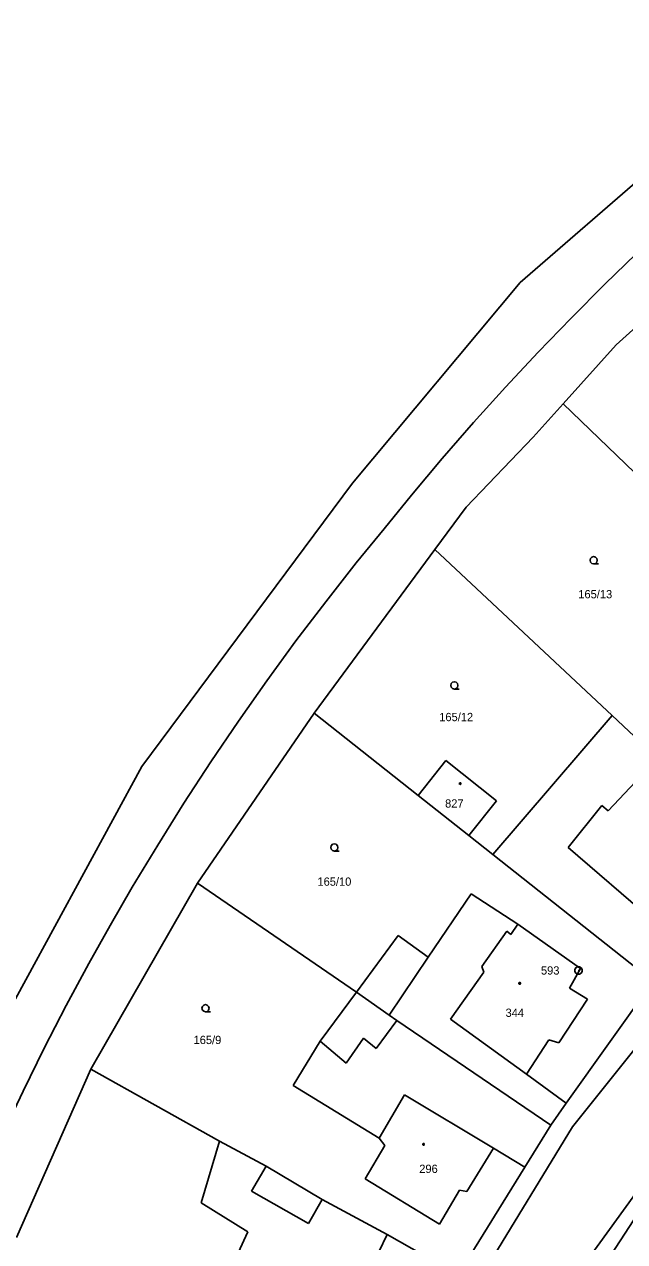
# Model space of a CAD drawing. Extents: x -757994 to -755874, y -1047691 to -1046119.
# Drawn here: x -756710.6 to -756649.1, y -1046727.9 to -1046602.9 of the extents above; entities that cross this region are included whole.
import ezdxf

# ---------------------------------------------------------------- set-up
doc = ezdxf.new("R2010")
doc.units = 0
doc.layers.add('katastrální mapa', color=7, linetype='Continuous')

msp = doc.modelspace()

# ---------------------------------------------------------------- linework, layer by layer
at = {"layer": 'katastrální mapa'}
for p, q in [((-756659.76, -1046629.42), (-756629.31, -1046602.91)), ((-756649.93, -1046635.82), (-756638.65, -1046625.6)), ((-756676.95, -1046649.99), (-756659.76, -1046629.42)), ((-756655.34, -1046641.85), (-756649.93, -1046635.82)), ((-756658.43, -1046645.29), (-756655.34, -1046641.85)), ((-756633.79, -1046662.72), (-756655.34, -1046641.85)), ((-756665.31, -1046652.48), (-756658.43, -1046645.29)), ((-756698.55, -1046679.09), (-756676.95, -1046649.99)), ((-756668.52, -1046656.8), (-756665.31, -1046652.48)), ((-756668.52, -1046656.8), (-756680.89, -1046673.62)), ((-756668.52, -1046656.8), (-756650.34, -1046673.85)), ((-756680.89, -1046673.62), (-756692.85, -1046691.07)), ((-756680.89, -1046673.62), (-756670.23, -1046682.06)), ((-756662.56, -1046688.13), (-756650.34, -1046673.85)), ((-756650.34, -1046673.85), (-756646.91, -1046677.08)), ((-756670.23, -1046682.06), (-756667.4, -1046678.48)), ((-756667.4, -1046678.48), (-756662.2, -1046682.62)), ((-756722.74, -1046723.54), (-756698.55, -1046679.09)), ((-756650.75, -1046683.62), (-756647.92, -1046680.67)), ((-756670.23, -1046682.06), (-756665.02, -1046686.18)), ((-756662.2, -1046682.62), (-756665.02, -1046686.18)), ((-756654.83, -1046687.41), (-756651.4, -1046683.1)), ((-756651.4, -1046683.1), (-756650.75, -1046683.62)), ((-756665.02, -1046686.18), (-756662.56, -1046688.13)), ((-756662.56, -1046688.13), (-756646.14, -1046701.13)), ((-756646.12, -1046694.93), (-756654.83, -1046687.41)), ((-756692.85, -1046691.07), (-756703.8, -1046710.13)), ((-756692.85, -1046691.07), (-756676.55, -1046702.25)), ((-756633.6, -1046690.01), (-756654.4, -1046716.05)), ((-756664.8, -1046692.15), (-756669.19, -1046698.66)), ((-756660, -1046695.26), (-756664.8, -1046692.15)), ((-756663.68, -1046699.6), (-756661.13, -1046695.99)), ((-756661.13, -1046695.99), (-756660.71, -1046696.34)), ((-756660.71, -1046696.34), (-756660, -1046695.26)), ((-756653.56, -1046699.83), (-756660, -1046695.26)), ((-756672.26, -1046696.43), (-756676.55, -1046702.25)), ((-756669.19, -1046698.66), (-756672.26, -1046696.43)), ((-756654.25, -1046731.64), (-756629.84, -1046697.86)), ((-756669.19, -1046698.66), (-756673.21, -1046704.62)), ((-756663.48, -1046700.18), (-756663.68, -1046699.6)), ((-756654.72, -1046701.84), (-756653.56, -1046699.83)), ((-756666.9, -1046705.01), (-756663.48, -1046700.18)), ((-756653.81, -1046700.01), (-756653.76, -1046700.01)), ((-756676.55, -1046702.25), (-756680.26, -1046707.26)), ((-756676.55, -1046702.25), (-756673.21, -1046704.62)), ((-756646.14, -1046701.13), (-756655.03, -1046713.65)), ((-756652.87, -1046702.96), (-756654.72, -1046701.84)), ((-756655.79, -1046707.43), (-756652.87, -1046702.96)), ((-756673.21, -1046704.62), (-756672.42, -1046705.16)), ((-756672.42, -1046705.16), (-756674.54, -1046708.02)), ((-756672.42, -1046705.16), (-756656.63, -1046715.91)), ((-756659.12, -1046710.67), (-756666.9, -1046705.01)), ((-756680.26, -1046707.26), (-756683.03, -1046711.82)), ((-756677.6, -1046709.52), (-756680.26, -1046707.26)), ((-756675.84, -1046706.98), (-756677.6, -1046709.52)), ((-756674.54, -1046708.02), (-756675.84, -1046706.98)), ((-756659.12, -1046710.67), (-756656.81, -1046707.12)), ((-756656.81, -1046707.12), (-756655.79, -1046707.43)), ((-756703.8, -1046710.13), (-756711.39, -1046727.42)), ((-756703.8, -1046710.13), (-756690.6, -1046717.52)), ((-756655.03, -1046713.65), (-756659.12, -1046710.67)), ((-756683.03, -1046711.82), (-756674.22, -1046717.22)), ((-756674.22, -1046717.22), (-756671.63, -1046712.77)), ((-756671.63, -1046712.77), (-756662.51, -1046718.26)), ((-756655.03, -1046713.65), (-756656.63, -1046715.91)), ((-756654.4, -1046716.05), (-756664.13, -1046732.03)), ((-756656.63, -1046715.91), (-756659.29, -1046720.2)), ((-756674.22, -1046717.22), (-756673.64, -1046717.97)), ((-756690.6, -1046717.52), (-756692.47, -1046723.85)), ((-756690.6, -1046717.52), (-756685.79, -1046720.1)), ((-756673.64, -1046717.97), (-756675.65, -1046721.41)), ((-756665.23, -1046722.7), (-756662.51, -1046718.26)), ((-756662.51, -1046718.26), (-756659.29, -1046720.2)), ((-756685.79, -1046720.1), (-756687.31, -1046722.66)), ((-756685.79, -1046720.1), (-756680.06, -1046723.51)), ((-756659.29, -1046720.2), (-756666.12, -1046731.22)), ((-756644.51, -1046720.06), (-756652.84, -1046732.85)), ((-756675.65, -1046721.41), (-756668.05, -1046726.05)), ((-756687.31, -1046722.66), (-756681.46, -1046725.98)), ((-756681.46, -1046725.98), (-756680.06, -1046723.51)), ((-756680.06, -1046723.51), (-756673.4, -1046727.12)), ((-756668.05, -1046726.05), (-756665.98, -1046722.58)), ((-756665.98, -1046722.58), (-756665.23, -1046722.7)), ((-756692.47, -1046723.85), (-756687.69, -1046726.84)), ((-756687.69, -1046726.84), (-756691.62, -1046735.33)), ((-756673.4, -1046727.12), (-756675.1, -1046730.66)), ((-756673.4, -1046727.12), (-756666.12, -1046731.22))]:
    msp.add_line(p, q, dxfattribs=at)
for points in [[(-756673.72, -1046654.68), (-756670.91, -1046651.22), (-756667.76, -1046647.47), (-756664.55, -1046643.78), (-756661.27, -1046640.15), (-756657.93, -1046636.57), (-756654.54, -1046633.05), (-756651.08, -1046629.58), (-756647.88, -1046626.48), (-756644.72, -1046623.5), (-756641.28, -1046620.36), (-756637.79, -1046617.27), (-756634.24, -1046614.24), (-756630.65, -1046611.27), (-756627.26, -1046608.56)], [(-756712.64, -1046716.44), (-756710.74, -1046712.41), (-756708.56, -1046708), (-756706.31, -1046703.62), (-756703.98, -1046699.29), (-756701.8, -1046695.4), (-756699.53, -1046691.48), (-756696.93, -1046687.14), (-756694.24, -1046682.86), (-756691.48, -1046678.62), (-756688.65, -1046674.43), (-756685.74, -1046670.29), (-756682.76, -1046666.2), (-756679.7, -1046662.17), (-756676.58, -1046658.19), (-756673.72, -1046654.68)], [(-756652.22, -1046658.28), (-756652.41, -1046658.23), (-756652.54, -1046658.1), (-756652.6, -1046657.91), (-756652.54, -1046657.73), (-756652.41, -1046657.59), (-756652.23, -1046657.54), (-756652.04, -1046657.59), (-756651.91, -1046657.73), (-756651.85, -1046657.92), (-756651.91, -1046658.11), (-756652.04, -1046658.24), (-756652.23, -1046658.29), (-756651.73, -1046658.29)], [(-756666.5, -1046671.13), (-756666.69, -1046671.08), (-756666.83, -1046670.95), (-756666.88, -1046670.76), (-756666.83, -1046670.58), (-756666.69, -1046670.44), (-756666.51, -1046670.39), (-756666.32, -1046670.44), (-756666.19, -1046670.58), (-756666.14, -1046670.77), (-756666.19, -1046670.96), (-756666.32, -1046671.09), (-756666.51, -1046671.14), (-756666.01, -1046671.14)], [(-756678.81, -1046687.76), (-756679, -1046687.71), (-756679.14, -1046687.58), (-756679.19, -1046687.39), (-756679.14, -1046687.21), (-756679, -1046687.07), (-756678.82, -1046687.02), (-756678.63, -1046687.07), (-756678.5, -1046687.21), (-756678.45, -1046687.4), (-756678.5, -1046687.59), (-756678.63, -1046687.72), (-756678.82, -1046687.77), (-756678.32, -1046687.77)], [(-756692.02, -1046704.26), (-756692.21, -1046704.21), (-756692.35, -1046704.08), (-756692.4, -1046703.89), (-756692.35, -1046703.71), (-756692.21, -1046703.57), (-756692.03, -1046703.52), (-756691.84, -1046703.57), (-756691.71, -1046703.71), (-756691.66, -1046703.9), (-756691.71, -1046704.09), (-756691.84, -1046704.22), (-756692.03, -1046704.27), (-756691.53, -1046704.27)]]:
    msp.add_lwpolyline(points, dxfattribs=at)
for points in [[(-756665.91, -1046680.75), (-756665.86, -1046680.76), (-756665.84, -1046680.81), (-756665.83, -1046680.84), (-756665.84, -1046680.89), (-756665.88, -1046680.92), (-756665.91, -1046680.93), (-756665.96, -1046680.91), (-756665.99, -1046680.88), (-756666, -1046680.84), (-756665.99, -1046680.79), (-756665.95, -1046680.76)], [(-756653.69, -1046699.65), (-756653.52, -1046699.74), (-756653.42, -1046699.92), (-756653.42, -1046700.11), (-756653.52, -1046700.28), (-756653.69, -1046700.38), (-756653.88, -1046700.38), (-756654.05, -1046700.28), (-756654.15, -1046700.11), (-756654.15, -1046699.92), (-756654.05, -1046699.74), (-756653.88, -1046699.65)], [(-756659.81, -1046701.25), (-756659.76, -1046701.26), (-756659.74, -1046701.31), (-756659.73, -1046701.34), (-756659.74, -1046701.39), (-756659.78, -1046701.42), (-756659.81, -1046701.43), (-756659.85, -1046701.41), (-756659.89, -1046701.38), (-756659.9, -1046701.34), (-756659.89, -1046701.29), (-756659.85, -1046701.26)], [(-756669.66, -1046717.78), (-756669.61, -1046717.79), (-756669.59, -1046717.84), (-756669.58, -1046717.87), (-756669.59, -1046717.92), (-756669.62, -1046717.95), (-756669.66, -1046717.96), (-756669.71, -1046717.94), (-756669.74, -1046717.91), (-756669.75, -1046717.87), (-756669.74, -1046717.83), (-756669.7, -1046717.79)]]:
    msp.add_lwpolyline(points, close=True, dxfattribs=at)

# ---------------------------------------------------------------- texts
for s, p in [('165/13', (-756653.8, -1046661.82)), ('165/12', (-756668.06, -1046674.43)), ('827', (-756667.46, -1046683.3)), ('165/10', (-756680.55, -1046691.32)), ('593', (-756657.63, -1046700.44)), ('344', (-756661.26, -1046704.78)), ('165/9', (-756693.25, -1046707.57)), ('296', (-756670.11, -1046720.8))]:
    msp.add_text(s, height=0.85, dxfattribs=at).set_placement(p)

doc.saveas('drawing.dxf')
